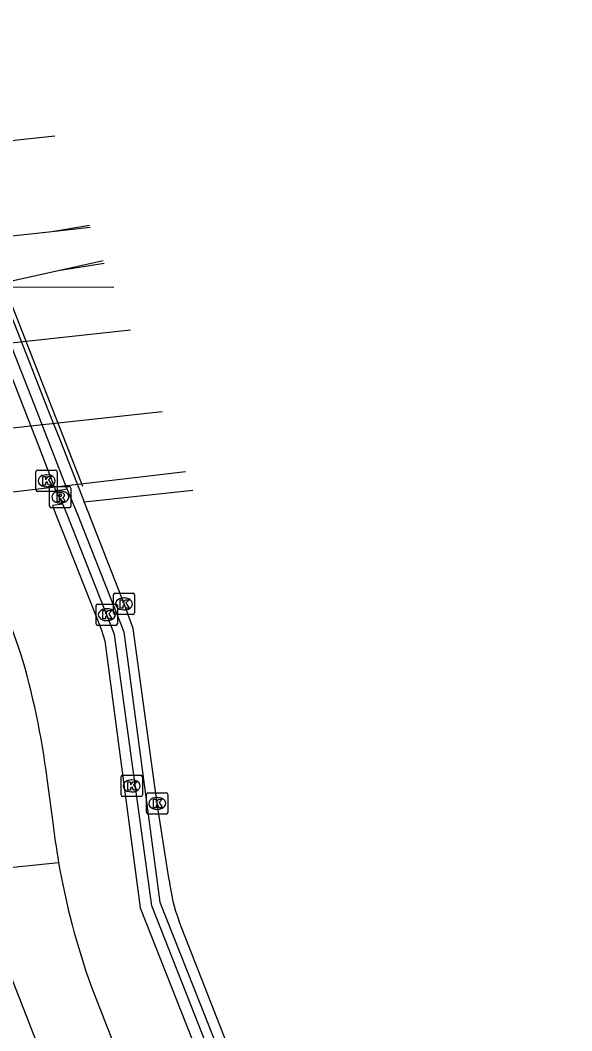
# Model space of a CAD drawing. Extents: x 160676 to 161153, y 383244 to 383713.
# Drawn here: x 161108.91 to 161134.85, y 383656.74 to 383704.29 of the extents above; entities that cross this region are included whole.
import ezdxf

# ---------------------------------------------------------------- set-up
doc = ezdxf.new("R2010")
doc.units = 0
for name, color, linetype in [('IMGEO_Fietspad_open', 7, 'Continuous'), ('IMGEO_Kolk', 7, 'Continuous'), ('IMGEO_Lijnafwatering', 7, 'Continuous'), ('IMGEO_Muur', 7, 'Continuous'), ('IMGEO_Pand_overbouw', 7, 'Continuous'), ('IMGEO_Rijbaan_lokaal_gesloten', 7, 'Continuous'), ('IMGEO_Rioolput', 7, 'Continuous'), ('IMGEO_Spoor', 7, 'Continuous'), ('IMGEO_Spoorbaan_halfverhard', 7, 'Continuous'), ('IMGEO_Voetpad_open', 7, 'Continuous')]:
    doc.layers.add(name, color=color, linetype=linetype)

msp = doc.modelspace()

# ---------------------------------------------------------------- linework, layer by layer
at = {"layer": 'IMGEO_Fietspad_open'}
for points in [[(161108.924, 383674.525), (161106.927, 383680.134), (161106.763, 383680.56), (161106.595, 383681.016), (161106.352, 383681.71), (161105.533, 383683.987), (161104.969, 383685.426), (161103.974, 383687.967), (161103.407, 383689.413), (161103.11, 383690.171), (161102.717, 383691.173), (161102.556, 383691.584), (161102.13, 383692.673), (161102.047, 383692.884), (161101.481, 383694.329), (161100.361, 383697.187), (161099.793, 383698.635), (161098.772, 383701.242), (161098.204, 383702.691), (161097.85, 383703.595), (161097.766, 383703.744)], [(161110.911, 383681.515), (161110.433, 383681.46), (161110.511, 383681.235), (161110.622, 383680.952), (161112.719, 383675.631), (161112.881, 383675.087), (161114.555, 383662.518), (161120.114, 383648.424)], [(161110.435, 383666.644), (161110.174, 383668.606)], [(161112.251, 383658.839), (161116.417, 383648.151), (161121.016, 383636.367), (161123.772, 383629.391), (161124.553, 383627.388), (161129.89, 383613.554), (161130.958, 383610.786), (161134.852, 383600.694)]]:
    msp.add_lwpolyline(points, dxfattribs=at)
for centre, radius, start, end in [((161074.583, 383664.181), 35.865, 7.0868, 16.7627), ((161144.251, 383670.396), 34.024, 186.332, 189.7014), ((161144.169, 383670.377), 33.94, 189.6928, 199.8747)]:
    msp.add_arc(centre, radius, start, end, dxfattribs=at)
at = {"layer": 'IMGEO_Kolk'}
for p, q in [((161109.649, 383682.19), (161109.649, 383683.042)), ((161109.724, 383683.116), (161110.576, 383683.116)), ((161110.137, 383682.896), (161110.162, 383682.896)), ((161110.65, 383683.042), (161110.65, 383682.19)), ((161110.576, 383682.116), (161109.724, 383682.116)), ((161110.16, 383682.336), (161110.135, 383682.336)), ((161113.29, 383676.396), (161113.29, 383677.248)), ((161113.365, 383677.322), (161114.217, 383677.322)), ((161114.291, 383677.248), (161114.291, 383676.396)), ((161112.479, 383675.889), (161112.479, 383676.741)), ((161112.554, 383676.815), (161113.406, 383676.815)), ((161113.48, 383676.741), (161113.48, 383675.889)), ((161113.778, 383677.102), (161113.803, 383677.102)), ((161112.967, 383676.595), (161112.992, 383676.595)), ((161114.217, 383676.322), (161113.365, 383676.322)), ((161113.801, 383676.542), (161113.776, 383676.542)), ((161113.406, 383675.815), (161112.554, 383675.815)), ((161112.99, 383676.035), (161112.965, 383676.035)), ((161113.652, 383667.834), (161113.652, 383668.686)), ((161113.727, 383668.76), (161114.579, 383668.76)), ((161114.653, 383668.686), (161114.653, 383667.834)), ((161114.14, 383668.54), (161114.165, 383668.54)), ((161114.579, 383667.76), (161113.727, 383667.76)), ((161114.163, 383667.98), (161114.138, 383667.98)), ((161114.853, 383667.01), (161114.853, 383667.862)), ((161114.928, 383667.936), (161115.78, 383667.936)), ((161115.341, 383667.716), (161115.366, 383667.716)), ((161115.854, 383667.862), (161115.854, 383667.01)), ((161115.78, 383666.936), (161114.928, 383666.936)), ((161115.364, 383667.156), (161115.339, 383667.156))]:
    msp.add_line(p, q, dxfattribs=at)
for points in [[(161109.649, 383682.19), (161109.649, 383683.042)], [(161109.724, 383683.116), (161110.576, 383683.116)], [(161110.65, 383683.042), (161110.65, 383682.19)], [(161109.97, 383682.816), (161110.093, 383682.816), (161110.093, 383682.665), (161110.223, 383682.816), (161110.387, 383682.816), (161110.241, 383682.665), (161110.394, 383682.416), (161110.242, 383682.416), (161110.157, 383682.58), (161110.093, 383682.513), (161110.093, 383682.416), (161109.97, 383682.416), (161109.97, 383682.816)], [(161110.576, 383682.116), (161109.724, 383682.116)], [(161113.29, 383676.396), (161113.29, 383677.248)], [(161113.365, 383677.322), (161114.217, 383677.322)], [(161114.291, 383677.248), (161114.291, 383676.396)], [(161112.479, 383675.889), (161112.479, 383676.741)], [(161112.554, 383676.815), (161113.406, 383676.815)], [(161113.48, 383676.741), (161113.48, 383675.889)], [(161113.611, 383677.022), (161113.734, 383677.022), (161113.734, 383676.871), (161113.864, 383677.022), (161114.028, 383677.022), (161113.882, 383676.871), (161114.035, 383676.622), (161113.883, 383676.622), (161113.798, 383676.786), (161113.734, 383676.719), (161113.734, 383676.622), (161113.611, 383676.622), (161113.611, 383677.022)], [(161112.8, 383676.515), (161112.923, 383676.515), (161112.923, 383676.364), (161113.053, 383676.515), (161113.217, 383676.515), (161113.071, 383676.364), (161113.224, 383676.115), (161113.072, 383676.115), (161112.987, 383676.279), (161112.923, 383676.212), (161112.923, 383676.115), (161112.8, 383676.115), (161112.8, 383676.515)], [(161114.217, 383676.322), (161113.365, 383676.322)], [(161113.406, 383675.815), (161112.554, 383675.815)], [(161113.652, 383667.834), (161113.652, 383668.686)], [(161113.727, 383668.76), (161114.579, 383668.76)], [(161114.653, 383668.686), (161114.653, 383667.834)], [(161113.973, 383668.46), (161114.096, 383668.46), (161114.096, 383668.309), (161114.226, 383668.46), (161114.39, 383668.46), (161114.244, 383668.309), (161114.397, 383668.06), (161114.245, 383668.06), (161114.16, 383668.224), (161114.096, 383668.157), (161114.096, 383668.06), (161113.973, 383668.06), (161113.973, 383668.46)], [(161114.579, 383667.76), (161113.727, 383667.76)], [(161114.853, 383667.01), (161114.853, 383667.862)], [(161114.928, 383667.936), (161115.78, 383667.936)], [(161115.854, 383667.862), (161115.854, 383667.01)], [(161115.174, 383667.636), (161115.297, 383667.636), (161115.297, 383667.485), (161115.427, 383667.636), (161115.591, 383667.636), (161115.445, 383667.485), (161115.598, 383667.236), (161115.446, 383667.236), (161115.361, 383667.4), (161115.297, 383667.333), (161115.297, 383667.236), (161115.174, 383667.236), (161115.174, 383667.636)], [(161115.78, 383666.936), (161114.928, 383666.936)]]:
    msp.add_lwpolyline(points, dxfattribs=at)
for centre, start, end in [((161109.726, 383683.04), 91.552, 178.448), ((161109.726, 383683.04), 91.552, 178.448), ((161110.574, 383683.04), 1.552, 88.448), ((161110.574, 383683.04), 1.552, 88.448), ((161109.726, 383682.192), 181.552, 268.448), ((161109.726, 383682.192), 181.552, 268.448), ((161110.574, 383682.192), 271.552, 358.448), ((161110.574, 383682.192), 271.552, 358.448), ((161113.367, 383677.246), 91.552, 178.448), ((161113.367, 383677.246), 91.552, 178.448), ((161114.215, 383677.246), 1.552, 88.448), ((161114.215, 383677.246), 1.552, 88.448), ((161112.556, 383676.739), 91.552, 178.448), ((161112.556, 383676.739), 91.552, 178.448), ((161113.404, 383676.739), 1.552, 88.448), ((161113.404, 383676.739), 1.552, 88.448), ((161113.367, 383676.398), 181.552, 268.448), ((161113.367, 383676.398), 181.552, 268.448), ((161114.215, 383676.398), 271.552, 358.448), ((161114.215, 383676.398), 271.552, 358.448), ((161112.556, 383675.891), 181.552, 268.448), ((161112.556, 383675.891), 181.552, 268.448), ((161113.404, 383675.891), 271.552, 358.448), ((161113.404, 383675.891), 271.552, 358.448), ((161113.729, 383668.684), 91.552, 178.448), ((161113.729, 383668.684), 91.552, 178.448), ((161114.577, 383668.684), 1.552, 88.448), ((161114.577, 383668.684), 1.552, 88.448), ((161113.729, 383667.836), 181.552, 268.448), ((161113.729, 383667.836), 181.552, 268.448), ((161114.577, 383667.836), 271.552, 358.448), ((161114.577, 383667.836), 271.552, 358.448), ((161114.93, 383667.86), 91.552, 178.448), ((161114.93, 383667.86), 91.552, 178.448), ((161115.778, 383667.86), 1.552, 88.448), ((161115.778, 383667.86), 1.552, 88.448), ((161114.93, 383667.012), 181.552, 268.448), ((161114.93, 383667.012), 181.552, 268.448), ((161115.778, 383667.012), 271.552, 358.448), ((161115.778, 383667.012), 271.552, 358.448)]:
    msp.add_arc(centre, 0.0765, start, end, dxfattribs=at)
for centre, major_axis, ratio, start_param, end_param in [((161110.136, 383682.616), (-0.387, 0.002), 0.722429, 4.712389, 7.853982), ((161110.161, 383682.616), (-0.39, 0.002), 0.717154, 1.570796, 4.712389), ((161113.777, 383676.822), (-0.387, 0.002), 0.722429, 4.712389, 7.853982), ((161113.802, 383676.822), (-0.39, 0.002), 0.717154, 1.570796, 4.712389), ((161112.966, 383676.315), (-0.387, 0.002), 0.722429, 4.712389, 7.853982), ((161112.991, 383676.315), (-0.39, 0.002), 0.717154, 1.570796, 4.712389), ((161114.139, 383668.26), (-0.387, 0.002), 0.722429, 4.712389, 7.853982), ((161114.164, 383668.26), (-0.39, 0.002), 0.717154, 1.570796, 4.712389), ((161115.34, 383667.436), (-0.387, 0.002), 0.722429, 4.712389, 7.853982), ((161115.365, 383667.436), (-0.39, 0.002), 0.717154, 1.570796, 4.712389)]:
    msp.add_ellipse(centre, major_axis=major_axis, ratio=ratio, start_param=start_param, end_param=end_param, dxfattribs=at)
at = {"layer": 'IMGEO_Lijnafwatering'}
msp.add_lwpolyline([(161104.046, 383702.275), (161111.839, 383682.366)], dxfattribs=at)
at = {"layer": 'IMGEO_Muur'}
for points in [[(161110.589, 383682.158), (161109.731, 383684.365), (161109.166, 383685.82), (161108.154, 383688.425), (161107.591, 383689.871), (161107.127, 383691.067), (161107.086, 383691.173), (161106.577, 383692.481), (161106.503, 383692.673), (161106.236, 383693.359), (161105.674, 383694.804), (161104.575, 383697.634), (161104.012, 383699.083), (161102.995, 383701.698), (161102.432, 383703.147), (161102.03, 383704.181)], [(161102.508, 383704.23), (161102.912, 383703.198), (161103.479, 383701.75), (161104.502, 383699.135), (161105.069, 383697.687), (161106.175, 383694.861), (161106.741, 383693.416), (161107.064, 383692.59), (161107.618, 383691.173), (161108.106, 383689.928), (161108.672, 383688.481), (161109.694, 383685.87), (161110.261, 383684.421), (161111.104, 383682.245)], [(161110.589, 383682.158), (161110.868, 383682.188), (161111.104, 383682.245)], [(161110.911, 383681.515), (161110.589, 383682.158)], [(161111.104, 383682.245), (161111.583, 383681.078), (161113.775, 383675.508), (161115.471, 383662.794), (161119.9, 383651.622), (161120.575, 383649.918), (161120.137, 383649.752), (161119.488, 383651.466), (161115.096, 383662.622), (161113.349, 383675.386), (161111.116, 383681.03), (161110.911, 383681.515)]]:
    msp.add_lwpolyline(points, dxfattribs=at)
at = {"layer": 'IMGEO_Pand_overbouw'}
msp.add_lwpolyline([(161104.33, 383589.715), (161130.783, 383592.297), (161134.466, 383592.657), (161133.637, 383594.78), (161132.48, 383597.748), (161128.903, 383606.916), (161128.029, 383609.158), (161126.944, 383611.937), (161106.542, 383664.234), (161103.793, 383671.281), (161093.399, 383670.221), (161093.128, 383670.1), (161093.866, 383662.93), (161104.111, 383663.984), (161109.653, 383649.767), (161124.848, 383610.787), (161125.936, 383607.995), (161127.441, 383604.134), (161127.701, 383603.071), (161127.726, 383601.955), (161126.246, 383601.922)], dxfattribs=at)
at = {"layer": 'IMGEO_Rijbaan_lokaal_gesloten'}
for points in [[(161103.043, 383704.285), (161103.446, 383703.256), (161104.013, 383701.807), (161105.037, 383699.192), (161105.604, 383697.744), (161106.708, 383694.921), (161107.274, 383693.476), (161107.589, 383692.673), (161108.13, 383691.29), (161108.176, 383691.173), (161108.64, 383689.986), (161109.206, 383688.54), (161110.229, 383685.927), (161110.796, 383684.478), (161111.66, 383682.271), (161111.913, 383681.625)], [(161111.913, 383681.625), (161117.027, 383682.179)], [(161115.917, 383663.833), (161115.354, 383667.436), (161114.217, 383675.667), (161113.792, 383676.822), (161112.098, 383681.153), (161111.913, 383681.625)], [(161121.468, 383648.922), (161120.125, 383652.32), (161116.385, 383661.887)]]:
    msp.add_lwpolyline(points, dxfattribs=at)
msp.add_arc((161123.526, 383664.634), 7.651, 186.0064, 201.0385, dxfattribs=at)
at = {"layer": 'IMGEO_Rioolput'}
for p, q in [((161110.291, 383681.422), (161110.291, 383682.274)), ((161110.366, 383682.348), (161111.218, 383682.348)), ((161110.779, 383682.128), (161110.804, 383682.128)), ((161111.292, 383682.274), (161111.292, 383681.422)), ((161110.802, 383681.568), (161110.777, 383681.568)), ((161111.218, 383681.348), (161110.366, 383681.348))]:
    msp.add_line(p, q, dxfattribs=at)
for points in [[(161110.291, 383681.422), (161110.291, 383682.274)], [(161110.366, 383682.348), (161111.218, 383682.348)], [(161110.88, 383682.046), (161110.628, 383682.048), (161110.628, 383681.648)], [(161110.806, 383681.967), (161110.752, 383681.967), (161110.752, 383681.886)], [(161111.292, 383682.274), (161111.292, 383681.422)], [(161110.628, 383681.648), (161110.752, 383681.648), (161110.752, 383681.81), (161110.763, 383681.81)], [(161110.752, 383681.886), (161110.804, 383681.886)], [(161110.81, 383681.781), (161110.881, 383681.648), (161111.021, 383681.648), (161110.956, 383681.774)], [(161111.218, 383681.348), (161110.366, 383681.348)]]:
    msp.add_lwpolyline(points, dxfattribs=at)
for centre, radius, start, end in [((161110.368, 383682.272), 0.0765, 91.552, 178.448), ((161110.368, 383682.272), 0.0765, 91.552, 178.448), ((161110.812, 383681.871), 0.0964, 77.0061, 93.1865), ((161110.826, 383681.928), 0.0378, 276.6634, 79.6772), ((161110.879, 383681.936), 0.109, 350.3612, 89.416), ((161111.216, 383682.272), 0.0765, 1.552, 88.448), ((161111.216, 383682.272), 0.0765, 1.552, 88.448), ((161110.762, 383681.757), 0.0533, 26.0293, 88.6989), ((161110.788, 383682.075), 0.19, 274.7715, 282.9687), ((161110.877, 383681.936), 0.112, 277.5842, 350.9817), ((161110.861, 383681.721), 0.108, 29.5134, 73.7905), ((161110.368, 383681.424), 0.0765, 181.552, 268.448), ((161110.368, 383681.424), 0.0765, 181.552, 268.448), ((161111.216, 383681.424), 0.0765, 271.552, 358.448), ((161111.216, 383681.424), 0.0765, 271.552, 358.448)]:
    msp.add_arc(centre, radius, start, end, dxfattribs=at)
for centre, major_axis, ratio, start_param, end_param in [((161110.778, 383681.848), (-0.387, 0.002), 0.722429, 4.712389, 7.853982), ((161110.803, 383681.848), (-0.39, 0.002), 0.717154, 1.570796, 4.712389)]:
    msp.add_ellipse(centre, major_axis=major_axis, ratio=ratio, start_param=start_param, end_param=end_param, dxfattribs=at)
at = {"layer": 'IMGEO_Spoor'}
for points in [[(161094.765, 383697.147), (161110.529, 383698.847)], [(161103.593, 383693.603), (161110.393, 383694.352)], [(161110.393, 383694.352), (161112.167, 383694.644)], [(161110.393, 383694.352), (161112.205, 383694.548)], [(161110.686, 383692.503), (161112.817, 383692.977)], [(161099.358, 383689.984), (161110.686, 383692.503)], [(161110.686, 383692.503), (161112.862, 383692.862)], [(161103.691, 383691.744), (161113.307, 383691.72)], [(161099.661, 383688.147), (161114.09, 383689.713)], [(161099.605, 383684.129), (161115.588, 383685.869)]]:
    msp.add_lwpolyline(points, dxfattribs=at)
at = {"layer": 'IMGEO_Spoorbaan_halfverhard'}
msp.add_lwpolyline([(161100.725, 383681.119), (161104.817, 383681.66), (161116.687, 383683.051)], dxfattribs=at)
at = {"layer": 'IMGEO_Voetpad_open'}
msp.add_lwpolyline([(161107.499, 383664.332), (161110.714, 383664.663)], dxfattribs=at)

doc.saveas('drawing.dxf')
